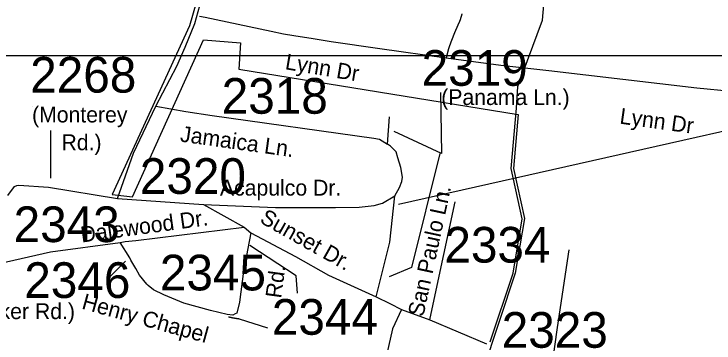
# Model space of a CAD drawing. Extents: x 1268485 to 1426702, y 514839 to 616766.
# Drawn here: x 1359535 to 1362433, y 568678 to 570039 of the extents above; entities that cross this region are included whole.
import ezdxf

# ---------------------------------------------------------------- set-up
doc = ezdxf.new("R2010")
doc.units = 0
for name, color, linetype in [('Old_Level_10', 7, 'Continuous'), ('Old_Level_11', 7, 'Continuous'), ('Old_Level_3', 7, 'Continuous'), ('Old_Level_32', 7, 'Continuous'), ('Old_Level_35', 7, 'Continuous'), ('Old_Level_48', 7, 'Continuous'), ('Old_Level_49', 7, 'Continuous'), ('Old_Level_56', 7, 'Continuous'), ('Old_Level_59', 7, 'Continuous'), ('Old_Level_8', 7, 'Continuous')]:
    doc.layers.add(name, color=color, linetype=linetype)

msp = doc.modelspace()

# ---------------------------------------------------------------- linework, layer by layer
at = {"layer": 'Old_Level_11'}
for p, q in [((1359609.891, 569656.18), (1359609.891, 569656.18)), ((1359686.673, 569557.389), (1359686.673, 569359.807)), ((1359925.07, 568944.757), (1359996.987, 569016.722))]:
    msp.add_line(p, q, dxfattribs=at)
for points in [[(1361300.544, 569714.783), (1361304.557, 569461.595), (1361108.422, 569553.186)], [(1361298.019, 569461.595), (1361180.338, 568990.553), (1361088.809, 568951.299)], [(1360709.102, 568884.149), (1360703.618, 568955.497), (1360511.662, 569081.731)]]:
    msp.add_lwpolyline(points, dxfattribs=at)
at = {"layer": 'Old_Level_3'}
msp.add_lwpolyline([(1363557.563, 569865.634), (1356721.045, 569865.634), (1356721.045, 572784.236), (1363557.563, 572784.236), (1363557.563, 569865.634)], dxfattribs=at)
at = {"layer": 'Old_Level_32'}
for p, q in [((1361081.131, 569501.054), (1361089.928, 569614.303)), ((1359964.305, 569275.89), (1360319.836, 569250.907)), ((1360319.836, 569250.907), (1360487.269, 569156.774)), ((1360487.269, 569156.774), (1360515.432, 569133.241)), ((1361138.713, 568816.04), (1361256.527, 568774.142)), ((1361256.527, 568774.142), (1361491.543, 568674.346))]:
    msp.add_line(p, q, dxfattribs=at)
for points in [[(1360122.651, 569658.269), (1360209.504, 569823.406), (1360244.245, 569901.63), (1360284.348, 569999.472), (1360318.071, 570125.434), (1360346.298, 570234.077), (1360358.084, 570304.249), (1360363.668, 570360.103), (1360378.868, 570533.932), (1360388.321, 570627.212), (1360385.77, 570689.294), (1360385.971, 570699.295), (1360383.21, 570746.003), (1360363.668, 570839.872)], [(1359964.305, 569275.89), (1360029.284, 569463.582), (1360122.651, 569658.269)], [(1360122.651, 569658.269), (1360246.416, 569636.541), (1360354.983, 569619.158), (1361024.056, 569525.811), (1361048.698, 569521.46), (1361081.131, 569501.054)], [(1361110.922, 569286.737), (1361131.324, 569321.286), (1361140.021, 569345.945), (1361143.174, 569364.499), (1361136.66, 569403.611), (1361124.075, 569444.582), (1361117.15, 569468.581), (1361093.832, 569493.063), (1361081.131, 569501.054)], [(1359510.327, 569287.664), (1359537.78, 569326.14), (1359547.529, 569329.734), (1359555.739, 569331.274), (1359678.207, 569322.252), (1359964.305, 569275.89)], [(1360319.836, 569250.907), (1360617.453, 569238.604), (1360865.329, 569238.604), (1360964.624, 569240.055), (1361025.505, 569247.309), (1361060.295, 569256.011), (1361110.922, 569286.737)], [(1361034.929, 568868.718), (1361091.461, 569095.002), (1361110.922, 569286.737)], [(1361256.527, 568774.142), (1361291.502, 568935.442), (1361361.649, 569261.957)], [(1359974.977, 569094.567), (1359995.629, 569097.671), (1360039.055, 569102.017), (1360487.269, 569156.774)], [(1360515.432, 569133.241), (1360485.543, 568974.607), (1360468.148, 568846.96), (1360458.12, 568802.163), (1360450.183, 568798.191)], [(1360515.432, 569133.241), (1360700.078, 569035.53), (1360836.338, 568958.651), (1361034.929, 568868.718)], [(1359381.592, 568986.477), (1359685.626, 569054.97), (1359974.977, 569094.567)], [(1360090.642, 568916.598), (1360084.652, 568921.669), (1360054.254, 568958.608), (1360040.106, 568986.024), (1360018.789, 569020.469), (1360014.502, 569029.825), (1359974.977, 569094.567)], [(1360450.183, 568798.191), (1360440.75, 568793.471), (1360418.056, 568795.525), (1360348.376, 568813.135), (1360238.816, 568843.447), (1360155.777, 568877.443), (1360112.88, 568897.769), (1360090.642, 568916.598)], [(1361034.929, 568868.718), (1361091.461, 568841.158), (1361138.713, 568816.04)], [(1361138.713, 568816.04), (1361101.609, 568736.719), (1361078.906, 568632.945), (1361075.517, 568617.776), (1361074.067, 568601.819), (1361082.765, 568572.809), (1361113.205, 568527.841), (1361126.251, 568490.128), (1361134.368, 568250.874)]]:
    msp.add_lwpolyline(points, dxfattribs=at)
at = {"layer": 'Old_Level_35'}
for p, q in [((1361333.502, 569895.053), (1361324.173, 569857.375)), ((1360466.747, 568778.647), (1360584.55, 568741.328))]:
    msp.add_line(p, q, dxfattribs=at)
for points in [[(1360303.628, 570030.951), (1360326.389, 570025.517), (1360599.518, 569967.693), (1360650.781, 569957.337), (1360694.15, 569950.058), (1360773.608, 569937.499), (1360848.452, 569925.554), (1361049.403, 569896.642), (1361324.173, 569857.375)], [(1361389.174, 570040.128), (1361388.866, 570039.205), (1361388.661, 570038.333), (1361388.354, 570037.359), (1361388.149, 570036.488), (1361388.046, 570035.565), (1361387.739, 570034.694), (1361387.534, 570033.771), (1361387.226, 570032.899), (1361387.021, 570031.926), (1361386.713, 570031.054), (1361386.508, 570030.131), (1361386.201, 570029.26), (1361385.996, 570028.388), (1361385.586, 570027.414), (1361385.381, 570026.543), (1361385.176, 570025.671), (1361384.868, 570024.749), (1361384.663, 570023.877), (1361384.355, 570023.006), (1361384.048, 570022.083), (1361383.74, 570021.211), (1361383.535, 570020.288), (1361383.125, 570019.366), (1361382.92, 570018.495), (1361382.612, 570017.623), (1361382.202, 570016.752), (1361381.997, 570015.88), (1361381.587, 570015.009), (1361381.382, 570014.086), (1361380.972, 570013.163), (1361380.767, 570012.291), (1361380.357, 570011.42), (1361380.152, 570010.548), (1361379.742, 570009.677), (1361379.537, 570008.806), (1361379.126, 570007.934)], [(1361379.126, 570007.934), (1361378.614, 570006.807), (1361378.101, 570005.679), (1361377.589, 570004.551), (1361376.973, 570003.423), (1361376.461, 570002.296), (1361376.051, 570001.27), (1361375.538, 570000.142), (1361375.025, 569999.015), (1361374.513, 569997.887), (1361374, 569996.759), (1361373.488, 569995.631), (1361372.975, 569994.504), (1361372.462, 569993.376), (1361371.95, 569992.248), (1361371.54, 569991.12), (1361371.027, 569989.992), (1361370.514, 569988.865), (1361370.002, 569987.737), (1361369.489, 569986.609), (1361368.976, 569985.481), (1361368.464, 569984.353), (1361367.951, 569983.226), (1361367.541, 569982.149), (1361367.028, 569981.021), (1361366.516, 569979.893), (1361366.003, 569978.765), (1361365.491, 569977.638), (1361364.978, 569976.51), (1361364.67, 569975.382), (1361364.158, 569974.254), (1361363.645, 569973.126), (1361363.132, 569971.948), (1361362.62, 569970.82), (1361362.107, 569969.692), (1361361.595, 569968.564), (1361361.287, 569967.437), (1361360.774, 569966.309), (1361360.262, 569965.181), (1361359.749, 569964.002), (1361359.236, 569962.874), (1361358.826, 569961.746), (1361358.416, 569960.618), (1361357.904, 569959.49), (1361357.391, 569958.363), (1361356.981, 569957.184), (1361356.468, 569956.056), (1361355.956, 569954.929), (1361355.648, 569953.801), (1361355.135, 569952.621), (1361354.623, 569951.493), (1361354.213, 569950.366), (1361353.7, 569949.238), (1361353.29, 569948.059), (1361352.88, 569946.931), (1361352.367, 569945.804), (1361351.855, 569944.676), (1361351.547, 569943.496), (1361351.034, 569942.369), (1361350.522, 569941.241), (1361350.112, 569940.062), (1361349.599, 569938.934), (1361349.291, 569937.807), (1361348.779, 569936.627), (1361348.369, 569935.499), (1361347.856, 569934.372), (1361347.548, 569933.193), (1361347.036, 569932.065), (1361346.626, 569930.886), (1361346.113, 569929.758), (1361345.703, 569928.63), (1361345.293, 569927.452), (1361344.883, 569926.324), (1361344.37, 569925.144), (1361343.96, 569924.016), (1361343.55, 569922.889), (1361343.14, 569921.71), (1361342.627, 569920.582), (1361342.217, 569919.352), (1361341.704, 569918.275), (1361341.397, 569917.045), (1361340.987, 569915.917), (1361340.474, 569914.738), (1361340.167, 569913.611), (1361339.756, 569912.431), (1361339.244, 569911.303), (1361338.834, 569910.125), (1361338.526, 569908.997), (1361338.014, 569907.817), (1361337.603, 569906.69), (1361337.296, 569905.511), (1361336.783, 569904.383), (1361336.373, 569903.204), (1361335.963, 569902.076), (1361335.45, 569900.897), (1361335.143, 569899.667), (1361334.733, 569898.539), (1361334.425, 569897.36), (1361334.015, 569896.232), (1361333.502, 569895.053)], [(1361324.173, 569857.375), (1361550.55, 569827.489), (1361749.348, 569805.496), (1362361.018, 569734.395), (1362503.222, 569719.887)], [(1361831.164, 569063.977), (1361783.592, 568742.609), (1361761.344, 568584.36), (1361758.37, 568563.24)], [(1360423.481, 568786.49), (1360423.994, 568786.439), (1360424.404, 568786.337), (1360424.917, 568786.182), (1360425.224, 568786.132), (1360425.634, 568785.977), (1360426.147, 568785.875), (1360426.455, 568785.824), (1360426.967, 568785.67), (1360427.377, 568785.567), (1360427.89, 568785.516), (1360428.3, 568785.362), (1360428.71, 568785.311), (1360429.12, 568785.209), (1360429.633, 568785.055), (1360430.043, 568785.004), (1360430.35, 568784.901), (1360430.863, 568784.799), (1360431.273, 568784.696), (1360431.786, 568784.645), (1360432.093, 568784.491), (1360432.606, 568784.389), (1360433.016, 568784.337), (1360433.529, 568784.184), (1360433.836, 568784.132), (1360434.349, 568783.979), (1360434.759, 568783.927), (1360435.272, 568783.876), (1360435.579, 568783.774), (1360436.092, 568783.671), (1360436.502, 568783.568), (1360437.015, 568783.517), (1360437.425, 568783.363), (1360437.835, 568783.312), (1360438.245, 568783.209), (1360438.655, 568783.107), (1360439.168, 568783.056), (1360439.475, 568782.953), (1360439.988, 568782.851), (1360440.398, 568782.748), (1360440.911, 568782.697), (1360441.218, 568782.646), (1360441.731, 568782.492), (1360442.141, 568782.441), (1360442.654, 568782.389), (1360442.961, 568782.236), (1360443.474, 568782.184), (1360443.884, 568782.133), (1360444.397, 568782.081), (1360444.704, 568781.928), (1360445.217, 568781.876), (1360445.627, 568781.826), (1360446.14, 568781.671), (1360446.55, 568781.62), (1360446.96, 568781.569), (1360447.37, 568781.518), (1360447.882, 568781.364), (1360448.293, 568781.313), (1360448.703, 568781.261), (1360449.113, 568781.21), (1360449.625, 568781.108), (1360450.035, 568781.005), (1360450.548, 568780.954), (1360450.856, 568780.851), (1360451.368, 568780.8), (1360451.778, 568780.749), (1360452.291, 568780.698), (1360452.599, 568780.646), (1360453.111, 568780.493), (1360453.521, 568780.441), (1360454.034, 568780.39), (1360454.342, 568780.338), (1360454.854, 568780.236), (1360455.264, 568780.185), (1360455.777, 568780.133), (1360456.085, 568780.083), (1360456.597, 568779.98), (1360457.007, 568779.928), (1360457.52, 568779.878), (1360458.033, 568779.826), (1360458.34, 568779.775), (1360458.853, 568779.672), (1360459.263, 568779.621), (1360459.775, 568779.57), (1360460.083, 568779.518), (1360460.596, 568779.416), (1360461.006, 568779.365), (1360461.518, 568779.313), (1360461.826, 568779.262), (1360462.339, 568779.211), (1360462.749, 568779.108), (1360463.261, 568779.057), (1360463.671, 568779.006), (1360464.082, 568778.955), (1360464.492, 568778.852), (1360465.004, 568778.852), (1360465.414, 568778.801), (1360465.825, 568778.75), (1360466.235, 568778.698), (1360466.747, 568778.647)]]:
    msp.add_lwpolyline(points, dxfattribs=at)
at = {"layer": 'Old_Level_48'}
msp.add_lwpolyline([(1363819.533, 570940.351), (1361639.594, 571165.002), (1361799.884, 571620.724), (1361524.186, 571684.91), (1361524.186, 571845.376), (1361383.131, 571871.05), (1361363.896, 571813.283), (1360132.872, 571858.213), (1360100.814, 570818.397), (1360331.631, 570844.071), (1360370.1, 570600.164), (1360331.631, 570234.303), (1360261.103, 569990.395), (1359941.413, 569292.737), (1360025.525, 569283.204), (1360319.125, 569933.009), (1360472.686, 569919.791), (1360466.274, 569810.674), (1361622.353, 569623.171), (1361602.625, 569400.22), (1361647.635, 569192.553), (1361609.702, 568966.838), (1361475.703, 568562.522)], dxfattribs=at)
at = {"layer": 'Old_Level_49'}
msp.add_lwpolyline([(1363819.533, 570940.351), (1361639.594, 571165.002), (1361799.884, 571620.724), (1361524.186, 571684.91), (1361524.186, 571845.376), (1361383.131, 571871.05), (1361363.896, 571813.283), (1360132.872, 571858.213), (1360100.814, 570818.397), (1360331.631, 570844.071), (1360370.1, 570600.164), (1360331.631, 570234.303), (1360261.103, 569990.395), (1359941.413, 569292.737), (1360025.525, 569283.204), (1360319.125, 569933.009), (1360472.686, 569919.791), (1360466.274, 569810.674), (1361622.353, 569623.171), (1361602.625, 569400.22), (1361647.635, 569192.553), (1361609.702, 568966.838), (1361475.703, 568562.522)], dxfattribs=at)
at = {"layer": 'Old_Level_56'}
msp.add_lwpolyline([(1361126.4, 569252.29), (1363689.553, 569829.265), (1364047.97, 570019.084)], dxfattribs=at)
at = {"layer": 'Old_Level_59'}
msp.add_lwpolyline([(1361506.734, 568683), (1361600.788, 568966.783), (1361638.722, 569192.493), (1361593.713, 569400.16), (1361615.757, 569649.247), (1361620.678, 569739.593), (1361722.45, 570013.263), (1361728.811, 570076.906), (1361652.482, 570223.287), (1361557.727, 570802.511), (1361555.676, 571111.115), (1361677.328, 571415.156)], dxfattribs=at)

# ---------------------------------------------------------------- texts
at = {"layer": 'Old_Level_10'}
for rotation, p in [(350.3725, (1360654.603, 569811.169)), (352.111308, (1362039.621, 569586.119))]:
    msp.add_text('Lynn Dr', height=65.6167, rotation=rotation, dxfattribs=at).set_placement(p)
at = {"layer": 'Old_Level_11'}
for s, height, p in [('(Panama Ln.)', 65.61666, (1361303.631, 569662.591)), ('(Monterey', 65.6167, (1359609.891, 569590.563)), ('     Rd.)', 65.6167, (1359609.891, 569475.735)), ('Acapulco Dr.', 65.61666, (1360387.706, 569287.817)), ('(Tucker Rd.)', 65.61666, (1359300.103, 568776.938))]:
    msp.add_text(s, height=height, dxfattribs=at).set_placement(p)
for s, height, rotation, p in [('Jamaica Ln.', 65.61666, 352.057528, (1360220.387, 569511.948)), ('San Paulo Ln.', 65.61666, 77.875189, (1361229.174, 568783.903)), ('Dalewood Dr.', 65.61666, 7.792417, (1359815.263, 569093.62)), ('Sunset Dr.', 65.6167, 330.567894, (1360548.533, 569178.8)), ('Rd.', 65.6167, 82.239894, (1360640.803, 568860.696)), ('Henry Chapel', 65.61666, 344.534908, (1359812.06, 568820.706))]:
    msp.add_text(s, height=height, rotation=rotation, dxfattribs=at).set_placement(p)
at = {"layer": 'Old_Level_8'}
for s, p in [('2319', (1361222.374, 569742.21)), ('2268', (1359602.355, 569713.917)), ('2318', (1360394.994, 569626.703)), ('2320', (1360056.192, 569295.059)), ('2343', (1359533.668, 569095.542)), ('2334', (1361316.7, 569010.715)), ('2345', (1360139.103, 568895.644)), ('2346', (1359577.807, 568864.397)), ('2344', (1360602.536, 568712.248)), ('2323', (1361553.964, 568658.386))]:
    msp.add_text(s, height=147.6375, dxfattribs=at).set_placement(p)

doc.saveas('drawing.dxf')
